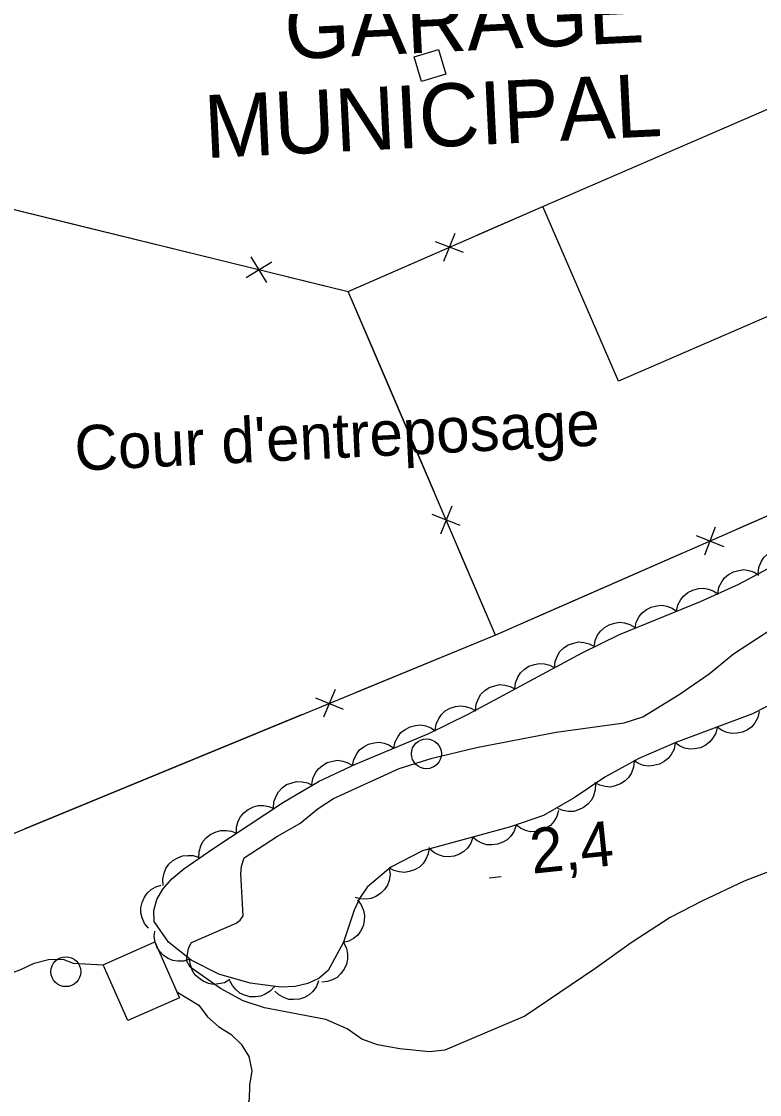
# Model space of a CAD drawing. Extents: x 336540 to 340074, y 5572036 to 5573747.
# Drawn here: x 338220.9 to 338270.2, y 5572689.7 to 5572761.3 of the extents above; entities that cross this region are included whole.
import ezdxf

# ---------------------------------------------------------------- set-up
doc = ezdxf.new("R2010")
doc.units = 0
for name, color, linetype in [('Niveau 2', 7, 'Continuous'), ('Niveau 3', 7, 'Continuous'), ('Niveau 31', 7, 'Continuous'), ('Niveau 36', 7, 'Continuous'), ('Niveau 37', 7, 'Continuous'), ('Niveau 44', 7, 'Continuous'), ('Niveau 57', 7, 'Continuous')]:
    doc.layers.add(name, color=color, linetype=linetype)

msp = doc.modelspace()

# ---------------------------------------------------------------- linework, layer by layer
at = {"layer": 'Niveau 2'}
for points in [[(338235.72, 5572701.6), (338235.55, 5572704.4), (338235.61, 5572704.91), (338235.79, 5572705.46), (338238, 5572706.92), (338239.5, 5572707.75), (338240.72, 5572708.75), (338241.76, 5572709.43), (338246.14, 5572711.43), (338248.34, 5572712.12), (338251.31, 5572712.84), (338256.62, 5572713.85), (338261.17, 5572714.49), (338262.42, 5572714.87), (338264.84, 5572716.38), (338266.85, 5572717.75), (338268.48, 5572719.09), (338271.04, 5572720.75)], [(338271.5, 5572704.79), (338269.18, 5572703.91), (338266.35, 5572702.58), (338264.24, 5572701.48), (338261.63, 5572699.78), (338259.21, 5572698.04), (338254.53, 5572694.9), (338249.19, 5572692.62), (338248.16, 5572692.51), (338246.19, 5572692.7), (338244.7, 5572692.97), (338243.65, 5572693.36), (338242.67, 5572694.05), (338241.25, 5572694.67), (338237.14, 5572695.45), (338235.71, 5572695.92), (338234.21, 5572696.74), (338232.17, 5572698.17), (338231.92, 5572698.61), (338232.06, 5572699.44), (338232.26, 5572699.82), (338235.25, 5572701.11), (338235.52, 5572701.31), (338235.72, 5572701.6)], [(338203.97, 5572701.35), (338204.52, 5572699.45), (338204.99, 5572698.62), (338205.68, 5572697.9), (338206.31, 5572697.57), (338208.63, 5572696.84), (338210.35, 5572695.97), (338212.22, 5572695.51), (338213.18, 5572695.58), (338217.44, 5572696.75), (338220.86, 5572698.01), (338221.75, 5572698.42), (338222.71, 5572698.67), (338223.67, 5572698.69), (338224.35, 5572698.42), (338226.36, 5572698.32)], [(338231.28, 5572696.52), (338232.76, 5572695.62), (338233.34, 5572694.84), (338234.09, 5572694.18), (338234.89, 5572693.69), (338235.58, 5572693.03), (338236.1, 5572692.2), (338236.29, 5572691.24), (338236.14, 5572690.28), (338236.11, 5572689.33), (338235.84, 5572688.36), (338234.75, 5572686.76), (338234.48, 5572686.14), (338234.21, 5572685.17), (338233.46, 5572683.35), (338232.56, 5572683.11), (338231.67, 5572682.69), (338230.71, 5572682.62), (338229.75, 5572682.82), (338228.79, 5572682.91), (338227.91, 5572682.47)]]:
    msp.add_lwpolyline(points, dxfattribs=at)
at = {"layer": 'Niveau 3'}
msp.add_line((338252.16, 5572704.13), (338252.95, 5572704.21), dxfattribs=at)
at = {"layer": 'Niveau 31'}
for points in [[(338284.23, 5572747.44), (338260.79, 5572737.3), (338255.74, 5572748.97), (338279.18, 5572759.11), (338284.23, 5572747.44)], [(338231.46, 5572696.12), (338228.01, 5572694.6), (338226.36, 5572698.32), (338229.82, 5572699.85), (338231.46, 5572696.12)]]:
    msp.add_lwpolyline(points, dxfattribs=at)
at = {"layer": 'Niveau 36'}
for centre in [(338247.959, 5572712.411), (338223.869, 5572697.861)]:
    msp.add_circle(centre, 1, dxfattribs=at)
at = {"layer": 'Niveau 37'}
for p, q in [((338249.13, 5572745.31), (338249.87, 5572747.18)), ((338250.43, 5572745.88), (338248.57, 5572746.61)), ((338237.3, 5572743.89), (338236.26, 5572745.61)), ((338235.92, 5572744.23), (338237.64, 5572745.27)), ((338249.65, 5572728.95), (338248.9, 5572727.09)), ((338250.21, 5572727.65), (338248.35, 5572728.39)), ((338267.26, 5572727.54), (338266.53, 5572725.68)), ((338265.97, 5572726.98), (338267.83, 5572726.25)), ((338241.86, 5572716.7), (338241.09, 5572714.85)), ((338240.55, 5572716.16), (338242.4, 5572715.39))]:
    msp.add_line(p, q, dxfattribs=at)
for points in [[(338247.15, 5572758.96), (338248.77, 5572759.44), (338249.26, 5572757.79), (338247.63, 5572757.31), (338247.15, 5572758.96)], [(338247.15, 5572758.96), (338248.77, 5572759.44), (338249.26, 5572757.79), (338247.63, 5572757.31), (338247.15, 5572758.96)], [(338252.57, 5572720.34), (338209.83, 5572702.75), (338202.82, 5572753.08), (338242.73, 5572743.29)], [(338215.41, 5572749.99), (338225.12, 5572747.61)], [(338284.23, 5572747.44), (338288.76, 5572736.18), (338252.57, 5572720.34), (338242.73, 5572743.29), (338255.74, 5572748.97)], [(338251.33, 5572747.05), (338255.74, 5572748.97)], [(338225.12, 5572747.61), (338234.84, 5572745.23)], [(338244.55, 5572739.05), (338242.73, 5572743.29), (338247.67, 5572745.45)], [(338238.72, 5572744.27), (338242.73, 5572743.29)], [(338248.49, 5572729.86), (338244.55, 5572739.05)], [(338277.89, 5572731.42), (338268.73, 5572727.41)], [(338255.91, 5572721.8), (338252.57, 5572720.34), (338250.06, 5572726.18)], [(338265.07, 5572725.81), (338255.91, 5572721.8)], [(338252.57, 5572720.34), (338243.32, 5572716.53)], [(338239.62, 5572715.01), (338230.38, 5572711.21)], [(338230.38, 5572711.21), (338221.13, 5572707.4)]]:
    msp.add_lwpolyline(points, dxfattribs=at)
at = {"layer": 'Niveau 44'}
for points in [[(338271.49, 5572715.98), (338269.75, 5572715.07), (338264.62, 5572713.16), (338262.15, 5572712.1), (338259.88, 5572710.84), (338257.82, 5572709.47), (338255.79, 5572708.29), (338253.57, 5572707.53), (338247.69, 5572705.93), (338245.58, 5572704.85), (338244.01, 5572703.5), (338243.48, 5572702.74), (338243.13, 5572701.96), (338242.43, 5572699.83), (338241.4, 5572697.94), (338240.8, 5572697.43), (338240.04, 5572697.08), (338239.19, 5572696.88), (338238.23, 5572696.83), (338236.18, 5572697.09), (338234.1, 5572697.69), (338232.24, 5572698.62), (338230.73, 5572699.83), (338229.78, 5572701.22), (338229.74, 5572701.95), (338229.95, 5572702.68), (338230.34, 5572703.38), (338230.94, 5572704.07), (338231.75, 5572704.72), (338233.7, 5572706.07), (338238.42, 5572709.19), (338240.8, 5572710.59), (338243.23, 5572711.72), (338248.12, 5572713.77), (338250.75, 5572715.05), (338258.36, 5572719.16), (338260.85, 5572720.37), (338266.26, 5572722.59), (338268.84, 5572723.75), (338276.62, 5572727.9)], [(338270.13, 5572724.44), (338270.17, 5572724.85), (338270.33, 5572725.23), (338270.5, 5572725.51), (338270.75, 5572725.75), (338271.06, 5572725.95), (338271.43, 5572726.07), (338271.75, 5572726.14), (338272.1, 5572726.11), (338272.45, 5572726.02), (338272.77, 5572725.85)], [(338267.43, 5572723.12), (338267.5, 5572723.53), (338267.69, 5572723.89), (338267.87, 5572724.16), (338268.15, 5572724.39), (338268.47, 5572724.57), (338268.84, 5572724.66), (338269.16, 5572724.71), (338269.51, 5572724.65), (338269.86, 5572724.54), (338270.17, 5572724.35)], [(338264.67, 5572721.94), (338264.76, 5572722.35), (338264.95, 5572722.71), (338265.15, 5572722.97), (338265.43, 5572723.18), (338265.76, 5572723.35), (338266.13, 5572723.44), (338266.46, 5572723.48), (338266.8, 5572723.41), (338267.15, 5572723.28), (338267.45, 5572723.08)], [(338261.9, 5572720.8), (338261.98, 5572721.21), (338262.18, 5572721.57), (338262.37, 5572721.83), (338262.66, 5572722.04), (338262.98, 5572722.21), (338263.36, 5572722.3), (338263.68, 5572722.34), (338264.03, 5572722.27), (338264.37, 5572722.14), (338264.67, 5572721.94)], [(338259.17, 5572719.55), (338259.23, 5572719.97), (338259.4, 5572720.34), (338259.58, 5572720.61), (338259.85, 5572720.84), (338260.17, 5572721.03), (338260.53, 5572721.14), (338260.85, 5572721.2), (338261.2, 5572721.15), (338261.56, 5572721.05), (338261.87, 5572720.87)], [(338256.51, 5572718.16), (338256.56, 5572718.58), (338256.71, 5572718.95), (338256.88, 5572719.24), (338257.14, 5572719.48), (338257.44, 5572719.68), (338257.81, 5572719.81), (338258.12, 5572719.88), (338258.48, 5572719.85), (338258.83, 5572719.76), (338259.15, 5572719.59)], [(338253.87, 5572716.74), (338253.92, 5572717.15), (338254.07, 5572717.53), (338254.24, 5572717.81), (338254.5, 5572718.05), (338254.8, 5572718.26), (338255.17, 5572718.38), (338255.49, 5572718.45), (338255.84, 5572718.42), (338256.2, 5572718.33), (338256.51, 5572718.16)], [(338251.24, 5572715.31), (338251.28, 5572715.73), (338251.43, 5572716.1), (338251.6, 5572716.39), (338251.86, 5572716.63), (338252.16, 5572716.83), (338252.53, 5572716.96), (338252.85, 5572717.03), (338253.2, 5572717), (338253.56, 5572716.9), (338253.87, 5572716.74)], [(338248.55, 5572713.98), (338248.61, 5572714.39), (338248.78, 5572714.76), (338248.96, 5572715.04), (338249.22, 5572715.27), (338249.54, 5572715.46), (338249.91, 5572715.57), (338250.23, 5572715.62), (338250.58, 5572715.58), (338250.93, 5572715.47), (338251.25, 5572715.29)], [(338270.2, 5572715.24), (338270.1, 5572714.83), (338269.89, 5572714.48), (338269.69, 5572714.22), (338269.4, 5572714.02), (338269.07, 5572713.86), (338268.69, 5572713.79), (338268.37, 5572713.76), (338268.02, 5572713.84), (338267.68, 5572713.98), (338267.39, 5572714.19)], [(338245.79, 5572712.79), (338245.87, 5572713.2), (338246.07, 5572713.56), (338246.26, 5572713.83), (338246.54, 5572714.04), (338246.87, 5572714.22), (338247.24, 5572714.3), (338247.56, 5572714.34), (338247.91, 5572714.28), (338248.26, 5572714.15), (338248.56, 5572713.95)], [(338267.39, 5572714.19), (338267.29, 5572713.78), (338267.08, 5572713.43), (338266.88, 5572713.18), (338266.59, 5572712.97), (338266.26, 5572712.81), (338265.88, 5572712.74), (338265.56, 5572712.71), (338265.21, 5572712.79), (338264.87, 5572712.94), (338264.58, 5572713.14)], [(338243.03, 5572711.63), (338243.11, 5572712.04), (338243.3, 5572712.4), (338243.49, 5572712.67), (338243.77, 5572712.88), (338244.1, 5572713.06), (338244.47, 5572713.14), (338244.8, 5572713.18), (338245.14, 5572713.12), (338245.49, 5572712.99), (338245.79, 5572712.79)], [(338264.58, 5572713.14), (338264.5, 5572712.73), (338264.31, 5572712.37), (338264.12, 5572712.1), (338263.84, 5572711.89), (338263.52, 5572711.71), (338263.14, 5572711.62), (338262.82, 5572711.58), (338262.47, 5572711.64), (338262.12, 5572711.76), (338261.82, 5572711.96)], [(338240.31, 5572710.36), (338240.38, 5572710.77), (338240.55, 5572711.14), (338240.74, 5572711.41), (338241.01, 5572711.64), (338241.33, 5572711.82), (338241.7, 5572711.92), (338242.02, 5572711.98), (338242.37, 5572711.93), (338242.72, 5572711.81), (338243.03, 5572711.63)], [(338261.84, 5572711.93), (338261.8, 5572711.51), (338261.65, 5572711.13), (338261.49, 5572710.85), (338261.23, 5572710.6), (338260.93, 5572710.4), (338260.56, 5572710.27), (338260.25, 5572710.19), (338259.9, 5572710.22), (338259.54, 5572710.31), (338259.21, 5572710.47)], [(338237.75, 5572708.79), (338237.77, 5572709.21), (338237.92, 5572709.59), (338238.07, 5572709.88), (338238.32, 5572710.13), (338238.62, 5572710.35), (338238.98, 5572710.48), (338239.29, 5572710.57), (338239.65, 5572710.55), (338240.01, 5572710.47), (338240.33, 5572710.32)], [(338259.25, 5572710.42), (338259.24, 5572710), (338259.12, 5572709.61), (338258.98, 5572709.31), (338258.75, 5572709.05), (338258.46, 5572708.82), (338258.11, 5572708.66), (338257.8, 5572708.56), (338257.45, 5572708.56), (338257.08, 5572708.62), (338256.75, 5572708.76)], [(338235.27, 5572707.11), (338235.27, 5572707.52), (338235.39, 5572707.91), (338235.53, 5572708.21), (338235.77, 5572708.47), (338236.06, 5572708.7), (338236.41, 5572708.86), (338236.72, 5572708.96), (338237.07, 5572708.96), (338237.44, 5572708.9), (338237.77, 5572708.76)], [(338256.79, 5572708.63), (338256.68, 5572708.23), (338256.47, 5572707.89), (338256.26, 5572707.63), (338255.96, 5572707.44), (338255.63, 5572707.29), (338255.25, 5572707.23), (338254.92, 5572707.21), (338254.58, 5572707.29), (338254.24, 5572707.45), (338253.95, 5572707.66)], [(338253.96, 5572707.64), (338253.83, 5572707.24), (338253.59, 5572706.91), (338253.36, 5572706.67), (338253.06, 5572706.5), (338252.71, 5572706.37), (338252.33, 5572706.33), (338252, 5572706.33), (338251.67, 5572706.44), (338251.34, 5572706.61), (338251.07, 5572706.85)], [(338232.76, 5572705.45), (338232.77, 5572705.87), (338232.89, 5572706.26), (338233.03, 5572706.56), (338233.27, 5572706.82), (338233.55, 5572707.05), (338233.91, 5572707.2), (338234.22, 5572707.3), (338234.57, 5572707.3), (338234.93, 5572707.24), (338235.27, 5572707.11)], [(338251.07, 5572706.85), (338250.93, 5572706.45), (338250.7, 5572706.12), (338250.47, 5572705.88), (338250.16, 5572705.71), (338249.82, 5572705.58), (338249.44, 5572705.54), (338249.11, 5572705.55), (338248.77, 5572705.66), (338248.45, 5572705.83), (338248.17, 5572706.06)], [(338248.14, 5572706.16), (338248.08, 5572705.74), (338247.92, 5572705.37), (338247.75, 5572705.09), (338247.49, 5572704.85), (338247.17, 5572704.66), (338246.81, 5572704.54), (338246.49, 5572704.48), (338246.14, 5572704.52), (338245.78, 5572704.62), (338245.47, 5572704.79)], [(338230.38, 5572703.62), (338230.35, 5572704.04), (338230.44, 5572704.44), (338230.55, 5572704.75), (338230.76, 5572705.03), (338231.02, 5572705.29), (338231.36, 5572705.47), (338231.66, 5572705.6), (338232.01, 5572705.63), (338232.38, 5572705.61), (338232.72, 5572705.5)], [(338245.48, 5572704.77), (338245.53, 5572704.35), (338245.46, 5572703.95), (338245.36, 5572703.64), (338245.16, 5572703.35), (338244.9, 5572703.08), (338244.57, 5572702.88), (338244.27, 5572702.75), (338243.93, 5572702.7), (338243.55, 5572702.72), (338243.21, 5572702.81)], [(338229.4, 5572700.76), (338229.13, 5572701.08), (338228.97, 5572701.46), (338228.88, 5572701.78), (338228.89, 5572702.13), (338228.96, 5572702.49), (338229.13, 5572702.83), (338229.3, 5572703.11), (338229.57, 5572703.34), (338229.89, 5572703.53), (338230.23, 5572703.64)], [(338243.36, 5572702.65), (338243.61, 5572702.32), (338243.76, 5572701.94), (338243.83, 5572701.61), (338243.81, 5572701.26), (338243.73, 5572700.9), (338243.55, 5572700.56), (338243.37, 5572700.29), (338243.09, 5572700.08), (338242.77, 5572699.9), (338242.42, 5572699.8)], [(338232.15, 5572698.69), (338231.75, 5572698.57), (338231.35, 5572698.56), (338231.02, 5572698.61), (338230.7, 5572698.75), (338230.39, 5572698.95), (338230.13, 5572699.24), (338229.94, 5572699.51), (338229.84, 5572699.84), (338229.78, 5572700.21), (338229.81, 5572700.57)], [(338242.41, 5572699.8), (338242.61, 5572699.43), (338242.68, 5572699.03), (338242.69, 5572698.7), (338242.61, 5572698.36), (338242.46, 5572698.02), (338242.23, 5572697.72), (338242, 5572697.48), (338241.69, 5572697.32), (338241.34, 5572697.2), (338240.98, 5572697.17)], [(338234.82, 5572697.33), (338234.46, 5572697.12), (338234.06, 5572697.04), (338233.73, 5572697.01), (338233.39, 5572697.08), (338233.04, 5572697.22), (338232.73, 5572697.44), (338232.49, 5572697.66), (338232.32, 5572697.97), (338232.19, 5572698.31), (338232.14, 5572698.67)], [(338237.81, 5572696.88), (338237.53, 5572696.57), (338237.19, 5572696.36), (338236.89, 5572696.22), (338236.54, 5572696.17), (338236.17, 5572696.19), (338235.8, 5572696.3), (338235.5, 5572696.43), (338235.23, 5572696.66), (338235, 5572696.94), (338234.83, 5572697.26)], [(338240.76, 5572697.25), (338240.61, 5572696.86), (338240.36, 5572696.54), (338240.13, 5572696.31), (338239.82, 5572696.14), (338239.47, 5572696.02), (338239.09, 5572696), (338238.76, 5572696.01), (338238.43, 5572696.14), (338238.11, 5572696.32), (338237.84, 5572696.56)]]:
    msp.add_lwpolyline(points, dxfattribs=at)

# ---------------------------------------------------------------- texts
at = {"layer": 'Niveau 3'}
msp.add_text('2,4    ', height=3, rotation=5.88941, dxfattribs=at).set_placement((338255.03, 5572704.4))
at = {"layer": 'Niveau 31'}
for s, p in [('GARAGE', (338238.57, 5572758.78)), ('MUNICIPAL', (338233.21, 5572752.19))]:
    msp.add_text(s, height=4.2, rotation=2.78375, dxfattribs=at).set_placement(p)
at = {"layer": 'Niveau 57'}
msp.add_text("Cour d'entreposage", height=3, rotation=2.77808, dxfattribs=at).set_placement((338224.52, 5572731.31))

doc.saveas('drawing.dxf')
